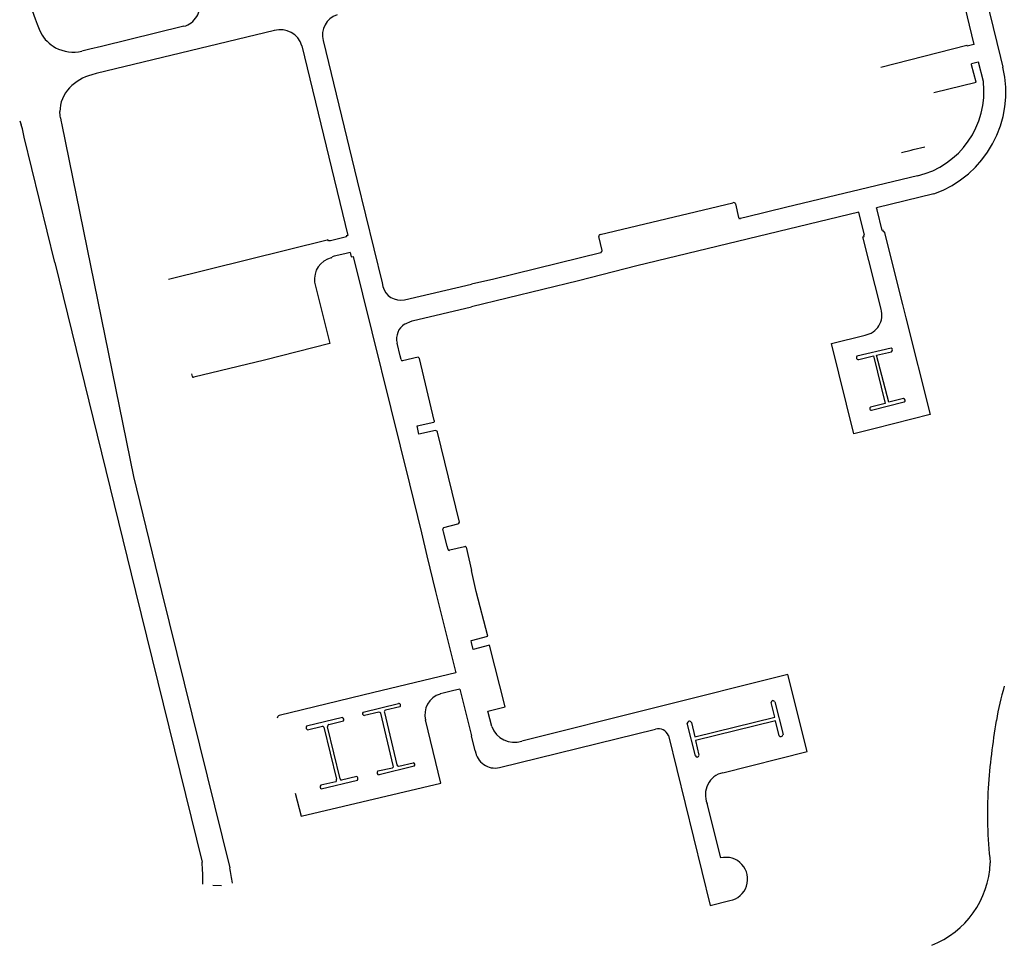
# Model space of a CAD drawing. Extents: x 148869 to 161638, y 453607 to 469810.
# Tile 999 of 1056: x 159149.74 to 159152.45, y 459857.34 to 459859.9. Entities that reach past the tile are written whole.
import ezdxf

# ---------------------------------------------------------------- set-up
doc = ezdxf.new("R2010")
doc.units = 0
doc.layers.add('LKI_V01_KANTRIJWEG', color=252, linetype='CONTINUOUS')

msp = doc.modelspace()

# ---------------------------------------------------------------- linework, layer by layer
at = {"layer": 'LKI_V01_KANTRIJWEG'}
for p, q in [((159152.3709, 459859.8287), (159152.2646, 459860.2623)), ((159152.3709, 459859.8287), (159152.2646, 459860.2623)), ((159152.3257, 459860.2742), (159152.4435, 459859.7928)), ((159152.3257, 459860.2742), (159152.4435, 459859.7928)), ((159149.7839, 459859.8846), (159149.7894, 459859.8712)), ((159149.7839, 459859.8846), (159149.7894, 459859.8712)), ((159149.7894, 459859.8712), (159149.7941, 459859.8606)), ((159149.7894, 459859.8712), (159149.7941, 459859.8606)), ((159150.515, 459859.8252), (159150.6422, 459859.3017)), ((159150.515, 459859.8252), (159150.6422, 459859.3017)), ((159152.113, 459859.7663), (159152.3506, 459859.8263)), ((159152.113, 459859.7663), (159152.3506, 459859.8263)), ((159152.3512, 459859.8238), (159152.3506, 459859.8263)), ((159152.3512, 459859.8238), (159152.3506, 459859.8263)), ((159152.3661, 459859.8275), (159152.3512, 459859.8238)), ((159152.3661, 459859.8275), (159152.3512, 459859.8238)), ((159152.3709, 459859.8287), (159152.3661, 459859.8275)), ((159152.3709, 459859.8287), (159152.3661, 459859.8275)), ((159149.9182, 459859.813), (159149.9076, 459859.8103)), ((159149.9182, 459859.813), (159149.9076, 459859.8103)), ((159149.9296, 459859.8155), (159149.9182, 459859.813)), ((159149.9296, 459859.8155), (159149.9182, 459859.813)), ((159152.4435, 459859.7928), (159152.45, 459859.7663)), ((159152.4435, 459859.7928), (159152.45, 459859.7663)), ((159152.378, 459859.7789), (159152.363, 459859.7752)), ((159152.378, 459859.7789), (159152.363, 459859.7752)), ((159152.3636, 459859.7729), (159152.363, 459859.7752)), ((159152.3636, 459859.7729), (159152.363, 459859.7752)), ((159152.3758, 459859.7244), (159152.3636, 459859.7729)), ((159152.3758, 459859.7244), (159152.3636, 459859.7729)), ((159152.3828, 459859.7801), (159152.378, 459859.7789)), ((159152.3828, 459859.7801), (159152.378, 459859.7789)), ((159152.396, 459859.7264), (159152.3828, 459859.7801)), ((159152.396, 459859.7264), (159152.3828, 459859.7801)), ((159149.9468, 459859.7484), (159149.935, 459859.7451)), ((159149.9468, 459859.7484), (159149.935, 459859.7451)), ((159152.2597, 459859.6966), (159152.3758, 459859.7244)), ((159152.2597, 459859.6966), (159152.3758, 459859.7244)), ((159149.8478, 459859.6314), (159149.8472, 459859.6433)), ((159149.8478, 459859.6314), (159149.8472, 459859.6433)), ((159149.8485, 459859.6263), (159149.8478, 459859.6314)), ((159149.8485, 459859.6263), (159149.8478, 459859.6314)), ((159149.736, 459859.6178), (159149.7403, 459859.6065)), ((159149.736, 459859.6178), (159149.7403, 459859.6065)), ((159149.7433, 459859.5956), (159149.7403, 459859.6065)), ((159149.7433, 459859.5956), (159149.7403, 459859.6065)), ((159149.8485, 459859.6263), (159149.8495, 459859.6196)), ((159149.8485, 459859.6263), (159149.8495, 459859.6196)), ((159152.1704, 459859.5309), (159152.1966, 459859.5373)), ((159152.1704, 459859.5309), (159152.1966, 459859.5373)), ((159152.1966, 459859.5373), (159152.2024, 459859.5387)), ((159152.1966, 459859.5373), (159152.2024, 459859.5387)), ((159152.2024, 459859.5387), (159152.2345, 459859.5465)), ((159152.2024, 459859.5387), (159152.2345, 459859.5465)), ((159152.214, 459859.4661), (159151.8534, 459859.3795)), ((159152.214, 459859.4661), (159151.8534, 459859.3795)), ((159152.2591, 459859.4165), (159152.1012, 459859.3782)), ((159152.2591, 459859.4165), (159152.1012, 459859.3782)), ((159151.3385, 459859.3042), (159151.7046, 459859.3921)), ((159151.3385, 459859.3042), (159151.7046, 459859.3921)), ((159151.7116, 459859.3889), (159151.7205, 459859.3514)), ((159151.7116, 459859.3889), (159151.7205, 459859.3514)), ((159151.8534, 459859.3795), (159151.7416, 459859.3526)), ((159151.8534, 459859.3795), (159151.7416, 459859.3526)), ((159152.0534, 459859.3611), (159152.0521, 459859.3662)), ((159152.0534, 459859.3611), (159152.0521, 459859.3662)), ((159152.0678, 459859.3034), (159152.0534, 459859.3611)), ((159152.0678, 459859.3034), (159152.0534, 459859.3611)), ((159152.1026, 459859.3725), (159152.1012, 459859.3782)), ((159152.1026, 459859.3725), (159152.1012, 459859.3782)), ((159152.1169, 459859.3153), (159152.1026, 459859.3725)), ((159152.1169, 459859.3153), (159152.1026, 459859.3725)), ((159151.7416, 459859.3526), (159151.7215, 459859.3476)), ((159151.7416, 459859.3526), (159151.7215, 459859.3476)), ((159152.1201, 459859.3119), (159152.1196, 459859.3142)), ((159152.1201, 459859.3119), (159152.1196, 459859.3142)), ((159150.1469, 459859.181), (159150.5847, 459859.2895)), ((159150.1469, 459859.181), (159150.5847, 459859.2895)), ((159150.5936, 459859.2873), (159150.5888, 459859.2865)), ((159150.5936, 459859.2873), (159150.5888, 459859.2865)), ((159150.6379, 459859.2979), (159150.5936, 459859.2873)), ((159150.6379, 459859.2979), (159150.5936, 459859.2873)), ((159150.6335, 459859.2515), (159150.6044, 459859.2443)), ((159150.6335, 459859.2515), (159150.6044, 459859.2443)), ((159150.6482, 459859.2551), (159150.6335, 459859.2515)), ((159150.6482, 459859.2551), (159150.6335, 459859.2515)), ((159150.6044, 459859.2443), (159150.5988, 459859.2429)), ((159150.6044, 459859.2443), (159150.5988, 459859.2429)), ((159150.5501, 459859.1725), (159150.5919, 459859.0037)), ((159150.5501, 459859.1725), (159150.5919, 459859.0037)), ((159150.7981, 459859.1244), (159150.9831, 459859.1672)), ((159150.7981, 459859.1244), (159150.9831, 459859.1672)), ((159152.1732, 459859.111), (159152.1824, 459859.0743)), ((159152.1732, 459859.111), (159152.1824, 459859.0743)), ((159150.7863, 459858.9692), (159150.7776, 459859.0047)), ((159150.7863, 459858.9692), (159150.7776, 459859.0047)), ((159152.1418, 459858.991), (159152.0471, 459858.9683)), ((159152.1418, 459858.991), (159152.0471, 459858.9683)), ((159150.7888, 459858.9591), (159150.7863, 459858.9692)), ((159150.7888, 459858.9591), (159150.7863, 459858.9692)), ((159150.836, 459858.9663), (159150.7926, 459858.956)), ((159150.836, 459858.9663), (159150.7926, 459858.956)), ((159150.8804, 459858.7914), (159150.8398, 459858.9621)), ((159150.8804, 459858.7914), (159150.8398, 459858.9621)), ((159150.2128, 459858.9123), (159150.2108, 459858.9197)), ((159150.2128, 459858.9123), (159150.2108, 459858.9197)), ((159152.0877, 459858.8197), (159152.1779, 459858.8424)), ((159152.0877, 459858.8197), (159152.1779, 459858.8424)), ((159150.8329, 459858.7768), (159150.8789, 459858.7871)), ((159150.8329, 459858.7768), (159150.8789, 459858.7871)), ((159150.8378, 459858.7534), (159150.8329, 459858.7768)), ((159150.8378, 459858.7534), (159150.8329, 459858.7768)), ((159150.8838, 459858.7634), (159150.8378, 459858.7534)), ((159150.8838, 459858.7634), (159150.8378, 459858.7534)), ((159150.9499, 459858.5112), (159150.8897, 459858.7586)), ((159150.9499, 459858.5112), (159150.8897, 459858.7586)), ((159150.9063, 459858.484), (159150.9044, 459858.4917)), ((159150.9063, 459858.484), (159150.9044, 459858.4917)), ((159150.9065, 459858.4964), (159150.9454, 459858.5065)), ((159150.9065, 459858.4964), (159150.9454, 459858.5065)), ((159150.8447, 459858.4809), (159150.8475, 459858.4693)), ((159150.8447, 459858.4809), (159150.8475, 459858.4693)), ((159150.8475, 459858.4693), (159150.8572, 459858.4294)), ((159150.8475, 459858.4693), (159150.8572, 459858.4294)), ((159150.9161, 459858.4446), (159150.9063, 459858.484)), ((159150.9161, 459858.4446), (159150.9063, 459858.484)), ((159150.9183, 459858.4358), (159150.9161, 459858.4446)), ((159150.9183, 459858.4358), (159150.9161, 459858.4446)), ((159150.9637, 459858.4431), (159150.9233, 459858.4339)), ((159150.9637, 459858.4431), (159150.9233, 459858.4339)), ((159150.9681, 459858.4422), (159150.9831, 459858.3778)), ((159150.9681, 459858.4422), (159150.9831, 459858.3778)), ((159150.8572, 459858.4294), (159150.86, 459858.4178)), ((159150.8572, 459858.4294), (159150.86, 459858.4178)), ((159150.9818, 459858.1841), (159150.9831, 459858.1844)), ((159150.9818, 459858.1841), (159150.9831, 459858.1844)), ((159150.9831, 459858.1792), (159150.9818, 459858.1841)), ((159150.9831, 459858.1792), (159150.9818, 459858.1841)), ((159150.988, 459858.1597), (159150.9831, 459858.1792)), ((159150.988, 459858.1597), (159150.9831, 459858.1792)), ((159151.8564, 459858.0904), (159151.122, 459857.9062)), ((159151.8564, 459858.0904), (159151.122, 459857.9062)), ((159150.9046, 459858.0386), (159150.8964, 459858.0367)), ((159150.9046, 459858.0386), (159150.8964, 459858.0367)), ((159150.9306, 459858.0451), (159150.9046, 459858.0386)), ((159150.9306, 459858.0451), (159150.9046, 459858.0386)), ((159150.9509, 459858.0502), (159150.9306, 459858.0451)), ((159150.9509, 459858.0502), (159150.9306, 459858.0451)), ((159150.9509, 459858.0502), (159150.9831, 459857.9211)), ((159150.9509, 459858.0502), (159150.9831, 459857.9211)), ((159150.6841, 459857.9866), (159150.7817, 459858.0101)), ((159150.6841, 459857.9866), (159150.7817, 459858.0101)), ((159150.7854, 459858.001), (159150.7462, 459857.9918)), ((159150.7854, 459858.001), (159150.7462, 459857.9918)), ((159150.6266, 459857.9715), (159150.5278, 459857.9478)), ((159150.6266, 459857.9715), (159150.5278, 459857.9478)), ((159150.727, 459857.9868), (159150.6881, 459857.9773)), ((159150.727, 459857.9868), (159150.6881, 459857.9773)), ((159150.7672, 459857.8391), (159150.7326, 459857.9837)), ((159150.7672, 459857.8391), (159150.7326, 459857.9837)), ((159150.7428, 459857.9856), (159150.7774, 459857.841)), ((159150.7428, 459857.9856), (159150.7774, 459857.841)), ((159151.039, 459857.9468), (159151.0281, 459857.9894)), ((159151.039, 459857.9468), (159151.0281, 459857.9894)), ((159150.5303, 459857.9382), (159150.5716, 459857.948)), ((159150.5303, 459857.9382), (159150.5716, 459857.948)), ((159150.5757, 459857.9449), (159150.6103, 459857.8015)), ((159150.5757, 459857.9449), (159150.6103, 459857.8015)), ((159150.6205, 459857.8023), (159150.5856, 459857.9465)), ((159150.6205, 459857.8023), (159150.5856, 459857.9465)), ((159150.589, 459857.9527), (159150.6297, 459857.9628)), ((159150.589, 459857.9527), (159150.6297, 459857.9628)), ((159150.8983, 459857.7908), (159150.8561, 459857.965)), ((159150.8983, 459857.7908), (159150.8561, 459857.965)), ((159151.6015, 459857.8659), (159151.5788, 459857.9561)), ((159151.6015, 459857.8659), (159151.5788, 459857.9561)), ((159150.9935, 459857.8795), (159150.9831, 459857.9211)), ((159150.9935, 459857.8795), (159150.9831, 459857.9211)), ((159151.0601, 459857.8335), (159151.4911, 459857.9394)), ((159151.0601, 459857.8335), (159151.4911, 459857.9394)), ((159151.5266, 459857.9221), (159151.6417, 459857.4531)), ((159151.5266, 459857.9221), (159151.6417, 459857.4531)), ((159150.8249, 459857.8373), (159150.7282, 459857.8135)), ((159150.8249, 459857.8373), (159150.7282, 459857.8135)), ((159150.7821, 459857.8379), (159150.8219, 459857.8469)), ((159150.7821, 459857.8379), (159150.8219, 459857.8469)), ((159150.6662, 459857.8092), (159150.6243, 459857.7988)), ((159150.6662, 459857.8092), (159150.6243, 459857.7988)), ((159150.7249, 459857.8243), (159150.7653, 459857.8332)), ((159150.7249, 459857.8243), (159150.7653, 459857.8332)), ((159150.6087, 459857.7941), (159150.5671, 459857.7849)), ((159150.6087, 459857.7941), (159150.5671, 459857.7849)), ((159150.5686, 459857.7754), (159150.6683, 459857.7991)), ((159150.5686, 459857.7754), (159150.6683, 459857.7991)), ((159151.671, 459857.5844), (159151.6337, 459857.7347)), ((159151.671, 459857.5844), (159151.6337, 459857.7347)), ((159152.415, 459857.5715), (159152.4152, 459857.5706)), ((159152.415, 459857.5715), (159152.4152, 459857.5706)), ((159150.2694, 459857.5096), (159150.2928, 459857.5084)), ((159150.2694, 459857.5096), (159150.2928, 459857.5084)), ((159151.6417, 459857.4531), (159151.6965, 459857.4666)), ((159151.6417, 459857.4531), (159151.6965, 459857.4666))]:
    msp.add_line(p, q, dxfattribs=at)
for points in [[(159149.6614, 459860.2237), (159149.7786, 459859.8992), (159149.7839, 459859.8846)], [(159149.6614, 459860.2237), (159149.7786, 459859.8992), (159149.7839, 459859.8846)], [(159150.1891, 459859.8787), (159149.9614, 459859.8231), (159149.9296, 459859.8155)], [(159150.1891, 459859.8787), (159149.9614, 459859.8231), (159149.9296, 459859.8155)], [(159150.4389, 459859.8669), (159149.9736, 459859.7548), (159149.9468, 459859.7484)], [(159150.4389, 459859.8669), (159149.9736, 459859.7548), (159149.9468, 459859.7484)], [(159150.5735, 459859.8394), (159150.6675, 459859.4524), (159150.7364, 459859.1709), (159150.7383, 459859.1611)], [(159150.5735, 459859.8394), (159150.6675, 459859.4524), (159150.7364, 459859.1709), (159150.7383, 459859.1611)], [(159149.8495, 459859.6196), (159149.8522, 459859.6066), (159150.0505, 459858.6364)], [(159149.8495, 459859.6196), (159149.8522, 459859.6066), (159150.0505, 459858.6364)], [(159149.8328, 459859.2272), (159149.7486, 459859.573), (159149.7433, 459859.5956)], [(159149.8328, 459859.2272), (159149.7486, 459859.573), (159149.7433, 459859.5956)], [(159152.0521, 459859.3662), (159151.4398, 459859.2177), (159151.2784, 459859.177), (159150.9831, 459859.105)], [(159152.0521, 459859.3662), (159151.4398, 459859.2177), (159151.2784, 459859.177), (159150.9831, 459859.105)], [(159152.0674, 459859.2987), (159152.0663, 459859.303), (159152.0678, 459859.3034)], [(159152.0674, 459859.2987), (159152.0663, 459859.303), (159152.0678, 459859.3034)], [(159152.1196, 459859.3142), (159152.1193, 459859.3159), (159152.1169, 459859.3153)], [(159152.1196, 459859.3142), (159152.1193, 459859.3159), (159152.1169, 459859.3153)], [(159152.1201, 459859.3119), (159152.1225, 459859.3125), (159152.1732, 459859.111)], [(159152.1201, 459859.3119), (159152.1225, 459859.3125), (159152.1732, 459859.111)], [(159150.6422, 459859.3017), (159150.6373, 459859.3005), (159150.6379, 459859.2979)], [(159150.6422, 459859.3017), (159150.6373, 459859.3005), (159150.6379, 459859.2979)], [(159151.3406, 459859.2537), (159151.343, 459859.2574), (159151.3439, 459859.2601), (159151.3349, 459859.2991)], [(159151.3406, 459859.2537), (159151.343, 459859.2574), (159151.3439, 459859.2601), (159151.3349, 459859.2991)], [(159152.1137, 459859.0987), (159152.0635, 459859.2977), (159152.0674, 459859.2987)], [(159152.1137, 459859.0987), (159152.0635, 459859.2977), (159152.0674, 459859.2987)], [(159150.6482, 459859.2551), (159150.6512, 459859.2426), (159150.6565, 459859.2438)], [(159150.6482, 459859.2551), (159150.6512, 459859.2426), (159150.6565, 459859.2438)], [(159151.3406, 459859.2537), (159151.0451, 459859.1816), (159150.9831, 459859.1672)], [(159151.3406, 459859.2537), (159151.0451, 459859.1816), (159150.9831, 459859.1672)], [(159149.8328, 459859.2272), (159150.0557, 459858.3195), (159150.2394, 459857.5729)], [(159149.8328, 459859.2272), (159150.0557, 459858.3195), (159150.2394, 459857.5729)], [(159150.6565, 459859.2438), (159150.8118, 459858.6161), (159150.8447, 459858.4809)], [(159150.6565, 459859.2438), (159150.8118, 459858.6161), (159150.8447, 459858.4809)], [(159150.7985, 459859.0571), (159150.8189, 459859.0663), (159150.9831, 459859.105)], [(159150.7985, 459859.0571), (159150.8189, 459859.0663), (159150.9831, 459859.105)], [(159152.1824, 459859.0743), (159152.2495, 459858.8075), (159152.0973, 459858.7694)], [(159152.1824, 459859.0743), (159152.2495, 459858.8075), (159152.0973, 459858.7694)], [(159152.0973, 459858.7694), (159152.0389, 459858.7547), (159151.9768, 459859.0036), (159152.0697, 459859.0267)], [(159152.0973, 459858.7694), (159152.0389, 459858.7547), (159151.9768, 459859.0036), (159152.0697, 459859.0267)], [(159150.5919, 459859.0037), (159150.4114, 459858.9578), (159150.2169, 459858.9104)], [(159150.5919, 459859.0037), (159150.4114, 459858.9578), (159150.2169, 459858.9104)], [(159152.1755, 459858.8516), (159152.1347, 459858.8415), (159152.101, 459858.9713), (159152.1424, 459858.9809)], [(159152.1755, 459858.8516), (159152.1347, 459858.8415), (159152.101, 459858.9713), (159152.1424, 459858.9809)], [(159152.0522, 459858.9594), (159152.0924, 459858.9692), (159152.1249, 459858.8385), (159152.0841, 459858.8278)], [(159152.0522, 459858.9594), (159152.0924, 459858.9692), (159152.1249, 459858.8385), (159152.0841, 459858.8278)], [(159150.0505, 459858.6364), (159150.1276, 459858.3195), (159150.3157, 459857.557)], [(159150.0505, 459858.6364), (159150.1276, 459858.3195), (159150.3157, 459857.557)], [(159150.86, 459858.4178), (159150.8836, 459858.3196), (159150.9396, 459858.0955), (159150.7139, 459858.041), (159150.4525, 459857.9775)], [(159150.86, 459858.4178), (159150.8836, 459858.3196), (159150.9396, 459858.0955), (159150.7139, 459858.041), (159150.4525, 459857.9775)], [(159150.9831, 459858.1844), (159151.0279, 459858.1959), (159150.9964, 459858.3194), (159150.9831, 459858.3778)], [(159150.9831, 459858.1844), (159151.0279, 459858.1959), (159150.9964, 459858.3194), (159150.9831, 459858.3778)], [(159151.0281, 459857.9894), (159151.0762, 459858.0017), (159151.033, 459858.1712), (159150.988, 459858.1597)], [(159151.0281, 459857.9894), (159151.0762, 459858.0017), (159151.033, 459858.1712), (159150.988, 459858.1597)], [(159151.6768, 459857.8196), (159151.9097, 459857.878), (159151.8564, 459858.0904)], [(159151.6768, 459857.8196), (159151.9097, 459857.878), (159151.8564, 459858.0904)], [(159151.5903, 459857.9582), (159151.5992, 459857.9189), (159151.8201, 459857.9725), (159151.8106, 459858.0128)], [(159151.5903, 459857.9582), (159151.5992, 459857.9189), (159151.8201, 459857.9725), (159151.8106, 459858.0128)], [(159151.82, 459858.0154), (159151.8431, 459857.9251), (159151.8425, 459857.9238)], [(159151.82, 459858.0154), (159151.8431, 459857.9251), (159151.8425, 459857.9238)], [(159151.8325, 459857.9213), (159151.822, 459857.9627), (159151.6013, 459857.9081), (159151.6111, 459857.8675)], [(159151.8325, 459857.9213), (159151.822, 459857.9627), (159151.6013, 459857.9081), (159151.6111, 459857.8675)], [(159150.4968, 459857.7632), (159150.513, 459857.6992), (159150.8983, 459857.7908)], [(159150.4968, 459857.7632), (159150.513, 459857.6992), (159150.8983, 459857.7908)]]:
    msp.add_lwpolyline(points, dxfattribs=at)
for centre, radius, start, end in [((159150.1744, 459859.9353), 0.0584, 284.4738, 14.5445), ((159150.1744, 459859.9353), 0.0584, 284.4738, 14.5445), ((159150.6309, 459859.8545), 0.0593, 108.3536, 194.7982), ((159150.6309, 459859.8545), 0.0593, 108.3536, 194.7982), ((159149.8894, 459859.9147), 0.1096, 209.592, 240.0277), ((159149.8894, 459859.9147), 0.1096, 209.592, 240.0277), ((159150.4558, 459859.8075), 0.0617, 16.6027, 105.9319), ((159150.4558, 459859.8075), 0.0617, 16.6027, 105.9319), ((159149.8842, 459859.915), 0.1074, 242.5567, 282.5879), ((159149.8842, 459859.915), 0.1074, 242.5567, 282.5879), ((159152.1604, 459859.6973), 0.2977, 289.3764, 13.3995), ((159152.1604, 459859.6973), 0.2977, 289.3764, 13.3995), ((159149.9687, 459859.6169), 0.1326, 104.7163, 135.8093), ((159149.9687, 459859.6169), 0.1326, 104.7163, 135.8093), ((159152.1584, 459859.6988), 0.2392, 283.4239, 6.6278), ((159152.1584, 459859.6988), 0.2392, 283.4239, 6.6278), ((159149.9417, 459859.6437), 0.0946, 136.0616, 180.2488), ((159149.9417, 459859.6437), 0.0946, 136.0616, 180.2488), ((159151.7068, 459859.3877), 0.00494, 14.715, 116.3722), ((159151.7068, 459859.3877), 0.00494, 14.715, 116.3722), ((159151.7244, 459859.3524), 0.00398, 194.0704, 289.6703), ((159151.7244, 459859.3524), 0.00398, 194.0704, 289.6703), ((159151.3389, 459859.3001), 0.00412, 96.0574, 193.5342), ((159151.3389, 459859.3001), 0.00412, 96.0574, 193.5342), ((159150.5852, 459859.2858), 0.00368, 9.9232, 96.9249), ((159150.5852, 459859.2858), 0.00368, 9.9232, 96.9249), ((159150.6104, 459859.181), 0.0609, 103.561, 187.9835), ((159150.6104, 459859.181), 0.0609, 103.561, 187.9835), ((159150.594, 459859.245), 0.00526, 294.2927, 336.5625), ((159150.594, 459859.245), 0.00526, 294.2927, 336.5625), ((159150.7871, 459859.1735), 0.0503, 194.2829, 282.6497), ((159150.7871, 459859.1735), 0.0503, 194.2829, 282.6497), ((159152.0596, 459859.0823), 0.0565, 280.3112, 16.7917), ((159152.0596, 459859.0823), 0.0565, 280.3112, 16.7917), ((159150.8252, 459859.0162), 0.0489, 123.0715, 193.5558), ((159150.8252, 459859.0162), 0.0489, 123.0715, 193.5558), ((159152.1397, 459858.9857), 0.00571, 2.7455, 68.4802), ((159152.1397, 459858.9857), 0.00571, 2.7455, 68.4802), ((159152.1396, 459858.986), 0.0058, 298.7799, 359.9249), ((159152.1396, 459858.986), 0.0058, 298.7799, 359.9249), ((159150.7932, 459858.9606), 0.00459, 199.3094, 263.5179), ((159150.7932, 459858.9606), 0.00459, 199.3094, 263.5179), ((159150.8318, 459858.9588), 0.00858, 22.3081, 61.3243), ((159150.8318, 459858.9588), 0.00858, 22.3081, 61.3243), ((159152.0509, 459858.9646), 0.00531, 135.6499, 202.7632), ((159152.0509, 459858.9646), 0.00531, 135.6499, 202.7632), ((159152.0495, 459858.9636), 0.00367, 197.3611, 242.1977), ((159152.0495, 459858.9636), 0.00367, 197.3611, 242.1977), ((159152.051, 459858.9642), 0.00496, 230.0646, 283.9652), ((159152.051, 459858.9642), 0.00496, 230.0646, 283.9652), ((159150.2156, 459858.913), 0.00291, 194.6546, 297.1897), ((159150.2156, 459858.913), 0.00291, 194.6546, 297.1897), ((159152.1753, 459858.8467), 0.00497, 9.9206, 87.9831), ((159152.1753, 459858.8467), 0.00497, 9.9206, 87.9831), ((159152.1754, 459858.8466), 0.00491, 300.5626, 10.4988), ((159152.1754, 459858.8466), 0.00491, 300.5626, 10.4988), ((159152.0871, 459858.8243), 0.00462, 130.5779, 177.6809), ((159152.0871, 459858.8243), 0.00462, 130.5779, 177.6809), ((159152.0871, 459858.8243), 0.00457, 177.6241, 277.6965), ((159152.0871, 459858.8243), 0.00457, 177.6241, 277.6965), ((159150.8782, 459858.7897), 0.00277, 283.3271, 36.8334), ((159150.8782, 459858.7897), 0.00277, 283.3271, 36.8334), ((159150.8842, 459858.7579), 0.00553, 7.3418, 94.2805), ((159150.8842, 459858.7579), 0.00553, 7.3418, 94.2805), ((159150.9083, 459858.4927), 0.00411, 116.2971, 194.5226), ((159150.9083, 459858.4927), 0.00411, 116.2971, 194.5226), ((159150.9446, 459858.5118), 0.00537, 278.5919, 353.5184), ((159150.9446, 459858.5118), 0.00537, 278.5919, 353.5184), ((159150.9213, 459858.4356), 0.00296, 176.458, 229.7124), ((159150.9213, 459858.4356), 0.00296, 176.458, 229.7124), ((159150.921, 459858.4358), 0.00293, 235.311, 321.5953), ((159150.921, 459858.4358), 0.00293, 235.311, 321.5953), ((159150.9653, 459858.4399), 0.00357, 39.3552, 117.223), ((159150.9653, 459858.4399), 0.00357, 39.3552, 117.223), ((159153.3156, 459857.8087), 0.8971, 163.8406, 170.0795), ((159153.3156, 459857.8087), 0.8971, 163.8406, 170.0795), ((159150.9138, 459857.9797), 0.0595, 107.0112, 194.3652), ((159150.9138, 459857.9797), 0.0595, 107.0112, 194.3652), ((159150.7826, 459858.0052), 0.00498, 12.1237, 100.5419), ((159150.7826, 459858.0052), 0.00498, 12.1237, 100.5419), ((159150.7827, 459858.0051), 0.00492, 303.254, 12.3429), ((159150.7827, 459858.0051), 0.00492, 303.254, 12.3429), ((159151.8158, 459858.0133), 0.00518, 120.9578, 185.4481), ((159151.8158, 459858.0133), 0.00518, 120.9578, 185.4481), ((159151.8154, 459858.0133), 0.00502, 25.0521, 117.6787), ((159151.8154, 459858.0133), 0.00502, 25.0521, 117.6787), ((159150.4541, 459857.9707), 0.00699, 102.8005, 182.6932), ((159150.4541, 459857.9707), 0.00699, 102.8005, 182.6932), ((159150.6245, 459857.9659), 0.006, 14.6824, 69.4462), ((159150.6245, 459857.9659), 0.006, 14.6824, 69.4462), ((159150.6875, 459857.9826), 0.00526, 129.7496, 201.2282), ((159150.6875, 459857.9826), 0.00526, 129.7496, 201.2282), ((159150.6875, 459857.9825), 0.00525, 200.6427, 276.1772), ((159150.6875, 459857.9825), 0.00525, 200.6427, 276.1772), ((159150.724, 459857.9748), 0.0124, 45.9972, 75.824), ((159150.724, 459857.9748), 0.0124, 45.9972, 75.824), ((159150.7464, 459857.9876), 0.00416, 93.3789, 209.0493), ((159150.7464, 459857.9876), 0.00416, 93.3789, 209.0493), ((159150.5329, 459857.944), 0.0063, 143.0635, 199.3121), ((159150.5329, 459857.944), 0.0063, 143.0635, 199.3121), ((159150.5705, 459857.9423), 0.00583, 26.8536, 79.1388), ((159150.5705, 459857.9423), 0.00583, 26.8536, 79.1388), ((159150.5915, 459857.9472), 0.00603, 114.9844, 186.8119), ((159150.5915, 459857.9472), 0.00603, 114.9844, 186.8119), ((159150.6245, 459857.9659), 0.00598, 329.3659, 15.0372), ((159150.6245, 459857.9659), 0.00598, 329.3659, 15.0372), ((159151.1022, 459857.9709), 0.0677, 200.8647, 286.9646), ((159151.1022, 459857.9709), 0.0677, 200.8647, 286.9646), ((159151.5848, 459857.9557), 0.006, 107.8281, 176.4666), ((159151.5848, 459857.9557), 0.006, 107.8281, 176.4666), ((159151.5848, 459857.9557), 0.00603, 24.4475, 107.7291), ((159151.5848, 459857.9557), 0.00603, 24.4475, 107.7291), ((159154.1387, 459857.6646), 1.7328, 170.0734, 176.27), ((159154.1387, 459857.6646), 1.7328, 170.0734, 176.27), ((159150.5329, 459857.944), 0.00634, 198.7965, 245.3819), ((159150.5329, 459857.944), 0.00634, 198.7965, 245.3819), ((159151.4997, 459857.912), 0.0287, 20.6696, 107.5256), ((159151.4997, 459857.912), 0.0287, 20.6696, 107.5256), ((159151.837, 459857.9245), 0.00549, 215.0249, 280.9449), ((159151.837, 459857.9245), 0.00549, 215.0249, 280.9449), ((159151.837, 459857.9245), 0.00556, 281.1464, 352.4763), ((159151.837, 459857.9245), 0.00556, 281.1464, 352.4763), ((159151.0487, 459857.8881), 0.0558, 188.8804, 281.8152), ((159151.0487, 459857.8881), 0.0558, 188.8804, 281.8152), ((159151.6061, 459857.8676), 0.00493, 200.5472, 270.2682), ((159151.6061, 459857.8676), 0.00493, 200.5472, 270.2682), ((159151.6061, 459857.8676), 0.00497, 269.9741, 358.2703), ((159151.6061, 459857.8676), 0.00497, 269.9741, 358.2703), ((159150.7628, 459857.8373), 0.00481, 301.7731, 22.1748), ((159150.7628, 459857.8373), 0.00481, 301.7731, 22.1748), ((159150.7815, 459857.8422), 0.00434, 196.2356, 277.1188), ((159150.7815, 459857.8422), 0.00434, 196.2356, 277.1188), ((159150.8219, 459857.8416), 0.00528, 21.1259, 90.2214), ((159150.8219, 459857.8416), 0.00528, 21.1259, 90.2214), ((159150.8219, 459857.8416), 0.00524, 305.0365, 21.4465), ((159150.8219, 459857.8416), 0.00524, 305.0365, 21.4465), ((159150.6617, 459857.8022), 0.00832, 20.719, 57.5532), ((159150.6617, 459857.8022), 0.00832, 20.719, 57.5532), ((159150.7282, 459857.8194), 0.00591, 124.2504, 196.4862), ((159150.7282, 459857.8194), 0.00591, 124.2504, 196.4862), ((159150.7282, 459857.8194), 0.00586, 196.0789, 270.2462), ((159150.7282, 459857.8194), 0.00586, 196.0789, 270.2462), ((159151.6908, 459857.7591), 0.0621, 103.0307, 203.1395), ((159151.6908, 459857.7591), 0.0621, 103.0307, 203.1395), ((159150.5709, 459857.7807), 0.00572, 132.2972, 189.7127), ((159150.5709, 459857.7807), 0.00572, 132.2972, 189.7127), ((159150.6045, 459857.7989), 0.00635, 310.7382, 23.7271), ((159150.6045, 459857.7989), 0.00635, 310.7382, 23.7271), ((159150.6245, 459857.8029), 0.00406, 189.1321, 267.0604), ((159150.6245, 459857.8029), 0.00406, 189.1321, 267.0604), ((159150.663, 459857.8032), 0.00673, 321.8737, 16.7735), ((159150.663, 459857.8032), 0.00673, 321.8737, 16.7735), ((159150.571, 459857.7806), 0.00576, 189.1107, 246.2928), ((159150.571, 459857.7806), 0.00576, 189.1107, 246.2928), ((159153.5324, 459857.704), 1.1253, 176.2635, 181.5124), ((159153.5324, 459857.704), 1.1253, 176.2635, 181.5124), ((159153.5202, 459857.7027), 1.1129, 181.4653, 186.7717), ((159153.5202, 459857.7027), 1.1129, 181.4653, 186.7717), ((159149.7737, 459857.5299), 0.4677, 357.8648, 5.2669), ((159149.7737, 459857.5299), 0.4677, 357.8648, 5.2669), ((159151.6851, 459857.5258), 0.0603, 280.9417, 103.4836), ((159151.6851, 459857.5258), 0.0603, 280.9417, 103.4836), ((159152.1601, 459857.581), 0.2553, 291.4318, 357.6552), ((159152.1601, 459857.581), 0.2553, 291.4318, 357.6552), ((159150.0049, 459857.479), 0.3204, 6.4342, 14.0965), ((159150.0049, 459857.479), 0.3204, 6.4342, 14.0965)]:
    msp.add_arc(centre, radius, start, end, dxfattribs=at)

doc.saveas('drawing.dxf')
